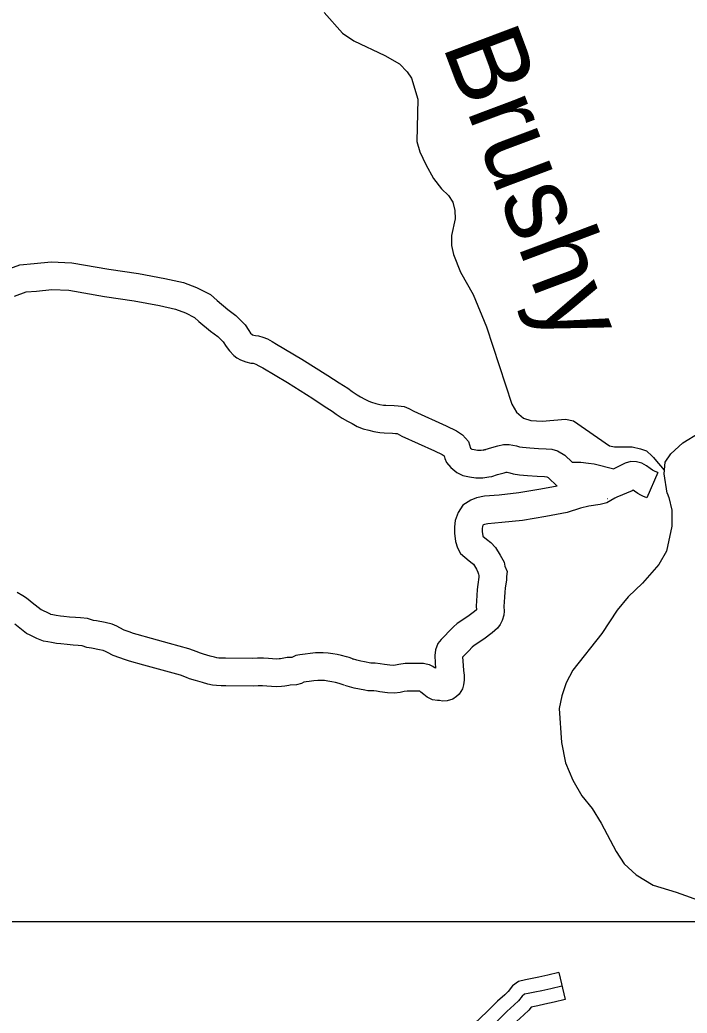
# Model space of a CAD drawing. Extents: x 1377389 to 1380723, y 1168351 to 1170484.
# Drawn here: x 1379001.1 to 1379073.5, y 1169417.1 to 1169524.8 of the extents above; entities that cross this region are included whole.
import ezdxf

# ---------------------------------------------------------------- set-up
doc = ezdxf.new("R2010")
doc.units = 0
doc.layers.add('B_Fill', color=7, linetype='Continuous')

msp = doc.modelspace()

# ---------------------------------------------------------------- linework, layer by layer
at = {"layer": 'B_Fill'}
for p, q in [((1379051.64, 1169478.19), (1379051.33, 1169478.12)), ((1379051.97, 1169475.21), (1379052.28, 1169475.27)), ((1379037.17, 1169455.49), (1379037.27, 1169455.45)), ((1379059.56, 1169421.45), (1379060.23, 1169418.53))]:
    msp.add_line(p, q, dxfattribs=at)
for points in [[(1379034.11, 1169525.59), (1379036.08, 1169523.34), (1379037.32, 1169522.52), (1379040.69, 1169520.91), (1379042.26, 1169520.01), (1379043.1, 1169519.14), (1379043.58, 1169518.45), (1379044.24, 1169516.18), (1379044.16, 1169511.58), (1379044.49, 1169510.48), (1379045.13, 1169509.1), (1379045.97, 1169507.58), (1379046.82, 1169506.47), (1379047.6, 1169505.73), (1379048.04, 1169505.02), (1379048.26, 1169504.12), (1379048.31, 1169503.22), (1379047.92, 1169501.39), (1379047.89, 1169500.33), (1379048.12, 1169499.33), (1379048.9, 1169497.41), (1379050.26, 1169494.99), (1379051.72, 1169491.5), (1379054.44, 1169483.09)], [(1378999.33, 1169497.57), (1379001.09, 1169498.23), (1379002.65, 1169498.36), (1379004.49, 1169498.54), (1379006.73, 1169498.45), (1379010.73, 1169497.76), (1379013.96, 1169497.27), (1379016.82, 1169496.75), (1379018.85, 1169496.3), (1379020.26, 1169495.75), (1379021.75, 1169495.01), (1379022.48, 1169494.35), (1379023.63, 1169493.38), (1379024.53, 1169492.72), (1379025.06, 1169492.19), (1379025.51, 1169491.71), (1379025.91, 1169491.09), (1379026.12, 1169490.82), (1379026.27, 1169490.65), (1379026.3, 1169490.64), (1379026.46, 1169490.58), (1379026.63, 1169490.54), (1379026.96, 1169490.51), (1379027.44, 1169490.37), (1379027.94, 1169490.18), (1379028.45, 1169489.91), (1379028.94, 1169489.63), (1379031.69, 1169488), (1379034.49, 1169486.23), (1379035.71, 1169485.43), (1379036.67, 1169484.83), (1379037.14, 1169484.47), (1379037.67, 1169484.11), (1379038.05, 1169483.89), (1379038.52, 1169483.65), (1379038.94, 1169483.42), (1379039.24, 1169483.31), (1379039.69, 1169483.19), (1379040.13, 1169483.08), (1379040.54, 1169483.01), (1379040.77, 1169482.99), (1379041.68, 1169482.96), (1379042.11, 1169482.93), (1379042.76, 1169482.86), (1379043.29, 1169482.64), (1379043.83, 1169482.35), (1379047.34, 1169480.77), (1379048.44, 1169480.23), (1379049.09, 1169479.77), (1379049.74, 1169479.06), (1379049.98, 1169478.34), (1379050.09, 1169478.25), (1379050.12, 1169478.23), (1379050.38, 1169478.18), (1379050.74, 1169478.13), (1379051.12, 1169478.13), (1379051.64, 1169478.19)], [(1379000.52, 1169494.81), (1379001.76, 1169495.28), (1379002.91, 1169495.37), (1379004.57, 1169495.53), (1379006.41, 1169495.46), (1379010.26, 1169494.79), (1379013.47, 1169494.31), (1379016.22, 1169493.81), (1379017.97, 1169493.42), (1379019.05, 1169493.01), (1379020.04, 1169492.51), (1379020.51, 1169492.09), (1379021.78, 1169491.02), (1379022.57, 1169490.44), (1379022.9, 1169490.11), (1379023.13, 1169489.86), (1379023.46, 1169489.35), (1379023.82, 1169488.89), (1379024.29, 1169488.37), (1379024.64, 1169488.13), (1379025.01, 1169487.91), (1379025.61, 1169487.7), (1379026.15, 1169487.57), (1379026.4, 1169487.55), (1379026.49, 1169487.52), (1379026.69, 1169487.44), (1379027.01, 1169487.27), (1379027.44, 1169487.03), (1379030.12, 1169485.44), (1379032.86, 1169483.71), (1379034.09, 1169482.9), (1379034.96, 1169482.36), (1379035.39, 1169482.03), (1379036.06, 1169481.58), (1379036.61, 1169481.25), (1379037.12, 1169481), (1379037.68, 1169480.68), (1379038.34, 1169480.44), (1379038.95, 1169480.28), (1379039.5, 1169480.15), (1379040.15, 1169480.03), (1379040.6, 1169479.99), (1379041.52, 1169479.96), (1379041.85, 1169479.94), (1379042, 1169479.93), (1379042.51, 1169479.65), (1379046.06, 1169478.06), (1379046.9, 1169477.64), (1379047.1, 1169477.5), (1379047.1, 1169477.5), (1379047.19, 1169477.23), (1379047.38, 1169476.77), (1379047.82, 1169476.23), (1379048.47, 1169475.69), (1379049.15, 1169475.38), (1379049.85, 1169475.22), (1379050.55, 1169475.13), (1379051.29, 1169475.13), (1379051.97, 1169475.21)], [(1379054.44, 1169483.09), (1379054.94, 1169482.24), (1379055.72, 1169481.6), (1379056.5, 1169481.32), (1379057.74, 1169481.27), (1379060.29, 1169481.49), (1379061.13, 1169481.29), (1379065.04, 1169478.6), (1379065.6, 1169478.49), (1379067.5, 1169478.48), (1379068.42, 1169478.27), (1379069.06, 1169478.04), (1379069.69, 1169477.47), (1379069.83, 1169477.33), (1379069.98, 1169477.14), (1379069.98, 1169477.13), (1379070.99, 1169475.94)], [(1379071.31, 1169473.45), (1379070.99, 1169475.56), (1379071.1, 1169476.83), (1379071.69, 1169477.71), (1379072.99, 1169478.91), (1379074.78, 1169480)], [(1379051.33, 1169478.12), (1379052.03, 1169478.35), (1379052.92, 1169478.6), (1379053.53, 1169478.72), (1379054.15, 1169478.72), (1379054.95, 1169478.6), (1379055.29, 1169478.48), (1379055.62, 1169478.43), (1379056.39, 1169478.36), (1379057.34, 1169478.29), (1379058.19, 1169478.26), (1379058.79, 1169478.21), (1379059.4, 1169478.04), (1379060.2, 1169477.58), (1379061, 1169476.81), (1379061.09, 1169476.81), (1379061.94, 1169476.81), (1379062.76, 1169476.7), (1379063.38, 1169476.62), (1379065.53, 1169476.11)], [(1379070.28, 1169475.68), (1379069.99, 1169475.81), (1379069.87, 1169475.88), (1379069.71, 1169475.96), (1379069.45, 1169476.14), (1379069.05, 1169476.4), (1379068.56, 1169476.71), (1379067.97, 1169476.84), (1379067.35, 1169476.88), (1379066.76, 1169476.69), (1379065.53, 1169476.11)], [(1379070.28, 1169475.68), (1379069.09, 1169472.93), (1379068.65, 1169473.12), (1379068.43, 1169473.25), (1379068.13, 1169473.4), (1379067.77, 1169473.66), (1379067.6, 1169473.77), (1379067.49, 1169473.71), (1379065.85, 1169473.02), (1379065.63, 1169472.9), (1379065.2, 1169472.64), (1379064.74, 1169472.42), (1379064.03, 1169472.24), (1379062.82, 1169472.03), (1379061.91, 1169471.81), (1379060.45, 1169471.35), (1379058.13, 1169470.93), (1379055.62, 1169470.5), (1379053.37, 1169470.26), (1379051.86, 1169470.13), (1379051.49, 1169470.07), (1379051.38, 1169470.02), (1379051.32, 1169469.98), (1379051.26, 1169469.83), (1379051.24, 1169469.63), (1379051.24, 1169469.28), (1379051.29, 1169468.84), (1379051.31, 1169468.8), (1379051.7, 1169468.46), (1379052.17, 1169468.12), (1379052.68, 1169467.56), (1379053.2, 1169466.72), (1379053.61, 1169465.97), (1379053.71, 1169465.53), (1379053.93, 1169464.95), (1379053.88, 1169464.43), (1379053.87, 1169464.07), (1379053.73, 1169463.16), (1379053.69, 1169462.72), (1379053.65, 1169462.17), (1379053.6, 1169461.16), (1379053.61, 1169460.65), (1379053.58, 1169460.21), (1379053.42, 1169459.66), (1379053.17, 1169459.2), (1379052.9, 1169458.82), (1379052.32, 1169458.3), (1379051.4, 1169457.62), (1379050.36, 1169456.92), (1379050.15, 1169456.74), (1379049.77, 1169456.37), (1379049.36, 1169455.93), (1379049.11, 1169455.67), (1379049.14, 1169455.27), (1379049.22, 1169454.23), (1379049.28, 1169453.7), (1379049.29, 1169453.17), (1379049.22, 1169452.68), (1379049.1, 1169452.23), (1379048.75, 1169451.66), (1379048.45, 1169451.4), (1379048.05, 1169451.1), (1379047.42, 1169450.93), (1379046.94, 1169450.9), (1379046.61, 1169450.95), (1379046.38, 1169450.97), (1379045.86, 1169451.04), (1379045.28, 1169451.31), (1379044.91, 1169451.61), (1379044.57, 1169451.86), (1379044.46, 1169451.99), (1379044.42, 1169451.99), (1379043.97, 1169451.99), (1379043.11, 1169451.99), (1379042.76, 1169451.94), (1379042.35, 1169451.83), (1379041.71, 1169451.77), (1379040.97, 1169451.79), (1379040.12, 1169451.91), (1379039.76, 1169451.99), (1379039.49, 1169452.01), (1379038.85, 1169452.01), (1379038.5, 1169452.1), (1379037.92, 1169452.2), (1379037.35, 1169452.32), (1379036.84, 1169452.46), (1379036.35, 1169452.6)], [(1379052.28, 1169475.27), (1379052.89, 1169475.48), (1379053.61, 1169475.67), (1379053.82, 1169475.72), (1379053.93, 1169475.72), (1379054.23, 1169475.67), (1379054.59, 1169475.55), (1379055.27, 1169475.45), (1379056.14, 1169475.37), (1379057.19, 1169475.3), (1379058, 1169475.27), (1379058.24, 1169475.24), (1379058.39, 1169475.16), (1379059.38, 1169474.21)], [(1379059.38, 1169474.21), (1379057.61, 1169473.89), (1379055.21, 1169473.48), (1379053.08, 1169473.24), (1379051.47, 1169473.11), (1379050.63, 1169472.96), (1379050, 1169472.69), (1379049.14, 1169472.16), (1379048.62, 1169471.36), (1379048.32, 1169470.5), (1379048.24, 1169469.8), (1379048.24, 1169469.1), (1379048.34, 1169468.21), (1379048.56, 1169467.51), (1379048.9, 1169466.9), (1379049.84, 1169466.11), (1379050.16, 1169465.87), (1379050.28, 1169465.74), (1379050.61, 1169465.21), (1379050.78, 1169464.89), (1379050.84, 1169464.65), (1379050.88, 1169464.53), (1379050.87, 1169464.35), (1379050.76, 1169463.54), (1379050.7, 1169462.99), (1379050.65, 1169462.35), (1379050.59, 1169461.2), (1379050.61, 1169460.79), (1379050.42, 1169460.63), (1379049.67, 1169460.07), (1379048.53, 1169459.31), (1379048.12, 1169458.94), (1379047.62, 1169458.46), (1379047.19, 1169457.99), (1379046.79, 1169457.58), (1379046.42, 1169457.15), (1379046.18, 1169456.46), (1379046.09, 1169455.86), (1379046.15, 1169455.05), (1379046.19, 1169454.46), (1379046.03, 1169454.56), (1379045.88, 1169454.65), (1379045.52, 1169454.84), (1379045.15, 1169454.92), (1379044.86, 1169454.98), (1379044.49, 1169454.99), (1379043.95, 1169454.99), (1379042.89, 1169454.98), (1379042.19, 1169454.88), (1379041.84, 1169454.8), (1379041.6, 1169454.77), (1379041.22, 1169454.78), (1379040.64, 1169454.87), (1379040.18, 1169454.96), (1379039.61, 1169455.01), (1379039.26, 1169455.01), (1379039.15, 1169455.03), (1379038.48, 1169455.15), (1379038.06, 1169455.24), (1379037.65, 1169455.35), (1379037.17, 1169455.49)], [(1379064.83, 1169472.87), (1379064.88, 1169472.86)], [(1379071.31, 1169473.45), (1379071.47, 1169473), (1379071.79, 1169471.6), (1379071.82, 1169469.86), (1379071.24, 1169467.16), (1379070.38, 1169465.72), (1379068.61, 1169463.68), (1379067.07, 1169462.22), (1379065.88, 1169460.76)], [(1379037.27, 1169455.45), (1379036.8, 1169455.62), (1379036.52, 1169455.71), (1379035.99, 1169455.83), (1379035.5, 1169455.94), (1379035.02, 1169456.02), (1379034.53, 1169456.11), (1379033.98, 1169456.15), (1379033.46, 1169456.15), (1379033.17, 1169456.14), (1379032.58, 1169456.08), (1379032.02, 1169455.99), (1379031.76, 1169455.95), (1379031.46, 1169455.92), (1379031.03, 1169455.85), (1379030.58, 1169455.64), (1379030.1, 1169455.62), (1379029.72, 1169455.56), (1379029.37, 1169455.49), (1379029.22, 1169455.47), (1379028.92, 1169455.46), (1379028.07, 1169455.52), (1379027.5, 1169455.55), (1379026.88, 1169455.55), (1379026.37, 1169455.53), (1379023.41, 1169455.56), (1379022.97, 1169455.55), (1379022.68, 1169455.57), (1379022.44, 1169455.6), (1379022.19, 1169455.65), (1379021.74, 1169455.79), (1379020.99, 1169456), (1379020.57, 1169456.13), (1379020.33, 1169456.24), (1379019.42, 1169456.58), (1379017.31, 1169457.14), (1379015.36, 1169457.68), (1379013.83, 1169458.11), (1379013.42, 1169458.24), (1379012.96, 1169458.41), (1379012.42, 1169458.61), (1379011.93, 1169458.86), (1379011.62, 1169459.01), (1379011.09, 1169459.24), (1379010.34, 1169459.41), (1379009.41, 1169459.59), (1379009.09, 1169459.64), (1379008.43, 1169459.86), (1379007.65, 1169459.93), (1379007.13, 1169459.96), (1379006.48, 1169460.02), (1379005.85, 1169460.08), (1379005.5, 1169460.12), (1379005.03, 1169460.2), (1379004.65, 1169460.27), (1379004.44, 1169460.31), (1379004.4, 1169460.33), (1379004.18, 1169460.42), (1379003.52, 1169460.75), (1379003.39, 1169460.81), (1379002.42, 1169461.56), (1379002, 1169461.91), (1379001.7, 1169462.14), (1379001.42, 1169462.3), (1379000.81, 1169462.68)], [(1379065.88, 1169460.76), (1379064.2, 1169458.23), (1379061.08, 1169454.26), (1379060.34, 1169452.88), (1379059.86, 1169451.46), (1379059.6, 1169450.08), (1379059.83, 1169446.4), (1379060.29, 1169444.19), (1379061.07, 1169442.31), (1379062.03, 1169440.63), (1379063.17, 1169439.24), (1379064.15, 1169437.65), (1379065.76, 1169434.57), (1379066.64, 1169433.25), (1379067.93, 1169432.05), (1379069.79, 1169430.94), (1379072.27, 1169430.17), (1379082.09, 1169426.66)], [(1379036.26, 1169452.63), (1379035.84, 1169452.78), (1379035.72, 1169452.82), (1379035.34, 1169452.9), (1379034.93, 1169452.99), (1379034.48, 1169453.07), (1379034.15, 1169453.13), (1379033.86, 1169453.15), (1379033.54, 1169453.15), (1379033.4, 1169453.15), (1379032.97, 1169453.1), (1379032.47, 1169453.02), (1379032.14, 1169452.98), (1379031.91, 1169452.95), (1379031.89, 1169452.94), (1379031.63, 1169452.8), (1379031.11, 1169452.65), (1379030.39, 1169452.63), (1379030.25, 1169452.61), (1379029.84, 1169452.53), (1379029.47, 1169452.48), (1379028.9, 1169452.46), (1379027.88, 1169452.52), (1379027.41, 1169452.55), (1379026.94, 1169452.55), (1379026.42, 1169452.53), (1379023.43, 1169452.56), (1379022.92, 1169452.55), (1379022.41, 1169452.58), (1379021.97, 1169452.63), (1379021.46, 1169452.73), (1379020.89, 1169452.91), (1379020.14, 1169453.12), (1379019.49, 1169453.32), (1379019.18, 1169453.47), (1379018.51, 1169453.72), (1379016.53, 1169454.25), (1379014.55, 1169454.79), (1379012.98, 1169455.23), (1379012.45, 1169455.4), (1379011.92, 1169455.6), (1379011.2, 1169455.86), (1379010.61, 1169456.17), (1379010.39, 1169456.27), (1379010.14, 1169456.38), (1379009.72, 1169456.47), (1379008.87, 1169456.64), (1379008.36, 1169456.73), (1379007.83, 1169456.9), (1379007.43, 1169456.93), (1379006.88, 1169456.97), (1379006.21, 1169457.03), (1379005.53, 1169457.1), (1379005.07, 1169457.15), (1379004.51, 1169457.25), (1379004.11, 1169457.32), (1379003.64, 1169457.4), (1379003.29, 1169457.54), (1379002.93, 1169457.69), (1379002.22, 1169458.04), (1379001.82, 1169458.23), (1379000.54, 1169459.23)], [(1378988.53, 1169427), (1379095.67, 1169427.01)], [(1379059.56, 1169421.45), (1379058.37, 1169421.17), (1379057.38, 1169420.96), (1379056.66, 1169420.8), (1379055.94, 1169420.66), (1379055.18, 1169420.49), (1379054.53, 1169420), (1379054.05, 1169419.4), (1379053.69, 1169419.05), (1379052.9, 1169418.35), (1379051.77, 1169417.22), (1379050.36, 1169415.9), (1379050.2, 1169415.76)], [(1379059.89, 1169419.99), (1379058.7, 1169419.71), (1379057.7, 1169419.49), (1379056.96, 1169419.33), (1379056.24, 1169419.19), (1379055.83, 1169419.1), (1379055.58, 1169418.91), (1379055.16, 1169418.4), (1379054.72, 1169417.95), (1379053.92, 1169417.25), (1379052.81, 1169416.14)], [(1379060.23, 1169418.53), (1379059.03, 1169418.25), (1379058.03, 1169418.03), (1379057.26, 1169417.86), (1379056.55, 1169417.72), (1379056.55, 1169417.72), (1379056.28, 1169417.39), (1379055.75, 1169416.86), (1379054.95, 1169416.16), (1379053.86, 1169415.06), (1379052.41, 1169413.71), (1379052.26, 1169413.57)]]:
    msp.add_lwpolyline(points, dxfattribs=at)

# ---------------------------------------------------------------- texts
msp.add_text('Brushy', height=8.448, rotation=290.6208, dxfattribs=at).set_placement((1379046.88, 1169522.04))

doc.saveas('drawing.dxf')
